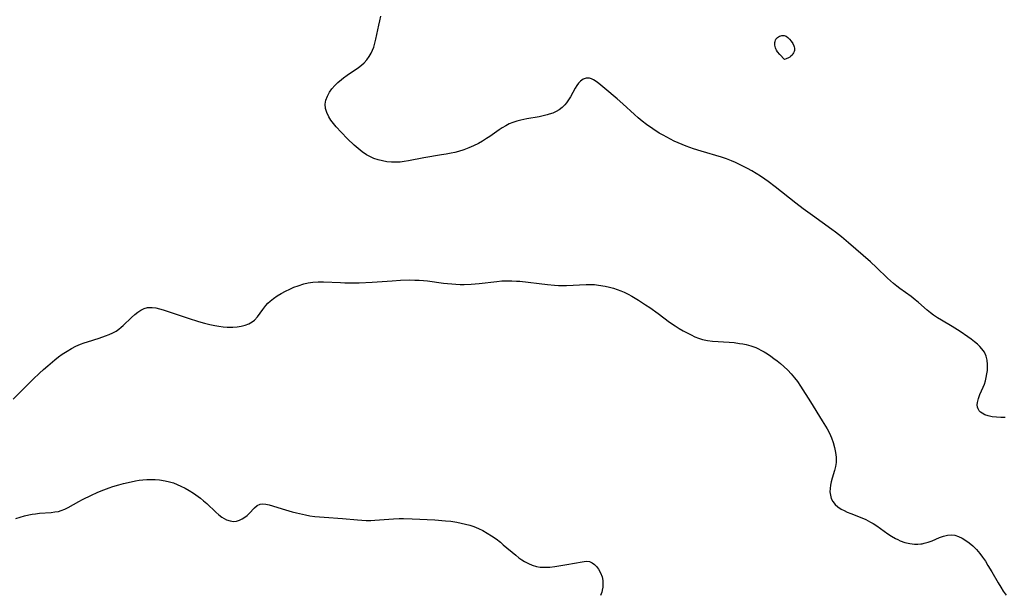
# Model space of a CAD drawing. Header units: metres. Extents: x 1073367 to 1082519, y 1569854 to 1574957.
# Tile 448 of 656: x 1077313 to 1077668, y 1572326 to 1572534. Entities that reach past the tile are written whole.
import ezdxf

# ---------------------------------------------------------------- set-up
doc = ezdxf.new("R2010")
doc.units = ezdxf.units.M
doc.layers.add('CGG_CurvaNivelLidar_v1', color=253, linetype='Continuous', lineweight=30)

msp = doc.modelspace()

# ---------------------------------------------------------------- linework, layer by layer
at = {"layer": 'CGG_CurvaNivelLidar_v1'}
for p, q in [((1077442.6013, 1572533.4206, 71), (1077443.0082, 1572535.0488, 71)), ((1077441.2492, 1572526.8579, 71), (1077442.2608, 1572531.8845, 71)), ((1077442.2608, 1572531.8845, 71), (1077442.6013, 1572533.4206, 71)), ((1077440.8793, 1572525.3618, 71), (1077441.2492, 1572526.8579, 71)), ((1077585.4599, 1572526.8114, 71), (1077585.7182, 1572527.1296, 71)), ((1077585.7182, 1572527.1296, 71), (1077586.0327, 1572527.4051, 71)), ((1077586.0327, 1572527.4051, 71), (1077586.3864, 1572527.6427, 71)), ((1077586.3864, 1572527.6427, 71), (1077586.7663, 1572527.8432, 71)), ((1077586.7663, 1572527.8432, 71), (1077587.162, 1572528.0035, 71)), ((1077587.162, 1572528.0035, 71), (1077587.5649, 1572528.1163, 71)), ((1077587.5649, 1572528.1163, 71), (1077587.9678, 1572528.1697, 71)), ((1077587.9678, 1572528.1697, 71), (1077588.3634, 1572528.1464, 71)), ((1077588.3634, 1572528.1464, 71), (1077588.7258, 1572528.0404, 71)), ((1077588.7258, 1572528.0404, 71), (1077589.0771, 1572527.8663, 71)), ((1077589.0771, 1572527.8663, 71), (1077589.7506, 1572527.3759, 71)), ((1077589.7506, 1572527.3759, 71), (1077590.3837, 1572526.763, 71)), ((1077440.0311, 1572522.8216, 71), (1077440.4371, 1572523.9078, 71)), ((1077440.4371, 1572523.9078, 71), (1077440.8793, 1572525.3618, 71)), ((1077585.0396, 1572525.1236, 71), (1077585.0677, 1572525.5803, 71)), ((1077585.055, 1572524.6596, 71), (1077585.0396, 1572525.1236, 71)), ((1077585.1162, 1572524.1961, 71), (1077585.055, 1572524.6596, 71)), ((1077585.0677, 1572525.5803, 71), (1077585.1414, 1572526.0211, 71)), ((1077585.2307, 1572523.7412, 71), (1077585.1162, 1572524.1961, 71)), ((1077585.1414, 1572526.0211, 71), (1077585.2682, 1572526.4356, 71)), ((1077585.4144, 1572523.2919, 71), (1077585.2307, 1572523.7412, 71)), ((1077585.2682, 1572526.4356, 71), (1077585.4599, 1572526.8114, 71)), ((1077585.6959, 1572522.8011, 71), (1077585.4144, 1572523.2919, 71)), ((1077590.3837, 1572526.763, 71), (1077590.9613, 1572526.07, 71)), ((1077590.9613, 1572526.07, 71), (1077591.4842, 1572525.2651, 71)), ((1077591.4842, 1572525.2651, 71), (1077591.8913, 1572524.4183, 71)), ((1077591.8913, 1572524.4183, 71), (1077592.0344, 1572523.9854, 71)), ((1077592.0344, 1572523.9854, 71), (1077592.1196, 1572523.5478, 71)), ((1077592.1196, 1572523.5478, 71), (1077592.1349, 1572523.1425, 71)), ((1077438.0066, 1572519.3768, 71), (1077438.8437, 1572520.5324, 71)), ((1077438.8437, 1572520.5324, 71), (1077439.5561, 1572521.7772, 71)), ((1077439.5561, 1572521.7772, 71), (1077440.0311, 1572522.8216, 71)), ((1077586.0538, 1572522.282, 71), (1077585.6959, 1572522.8011, 71)), ((1077586.8916, 1572521.2388, 71), (1077586.0538, 1572522.282, 71)), ((1077588.5, 1572519.4912, 71), (1077586.8916, 1572521.2388, 71)), ((1077589.9603, 1572520.0753, 71), (1077589.1082, 1572519.6887, 71)), ((1077590.4225, 1572520.3476, 71), (1077589.9603, 1572520.0753, 71)), ((1077590.8651, 1572520.675, 71), (1077590.4225, 1572520.3476, 71)), ((1077591.2571, 1572521.0553, 71), (1077590.8651, 1572520.675, 71)), ((1077591.5847, 1572521.4732, 71), (1077591.2571, 1572521.0553, 71)), ((1077591.8382, 1572521.9066, 71), (1077591.5847, 1572521.4732, 71)), ((1077592.0084, 1572522.3327, 71), (1077591.8382, 1572521.9066, 71)), ((1077592.0963, 1572522.7374, 71), (1077592.0084, 1572522.3327, 71)), ((1077592.1349, 1572523.1425, 71), (1077592.0963, 1572522.7374, 71)), ((1077430.9315, 1572513.8462, 71), (1077434.9078, 1572516.5686, 71)), ((1077434.9078, 1572516.5686, 71), (1077436.0179, 1572517.4129, 71)), ((1077436.0179, 1572517.4129, 71), (1077437.0469, 1572518.3221, 71)), ((1077437.0469, 1572518.3221, 71), (1077438.0066, 1572519.3768, 71)), ((1077589.1082, 1572519.6887, 71), (1077588.5, 1572519.4912, 71)), ((1077428.7927, 1572512.269, 71), (1077429.6158, 1572512.9047, 71)), ((1077429.6158, 1572512.9047, 71), (1077430.9315, 1572513.8462, 71)), ((1077516.9876, 1572512.7327, 71), (1077515.9517, 1572512.3801, 71)), ((1077518.2242, 1572512.7136, 71), (1077516.9876, 1572512.7327, 71)), ((1077518.9808, 1572512.4895, 71), (1077518.2242, 1572512.7136, 71)), ((1077425.4105, 1572508.9121, 71), (1077426.4341, 1572510.0917, 71)), ((1077426.4341, 1572510.0917, 71), (1077427.5673, 1572511.2134, 71)), ((1077427.5673, 1572511.2134, 71), (1077428.7927, 1572512.269, 71)), ((1077513.0766, 1572509.165, 71), (1077511.3755, 1572506.0327, 71)), ((1077513.6684, 1572510.1285, 71), (1077513.0766, 1572509.165, 71)), ((1077514.3038, 1572510.9928, 71), (1077513.6684, 1572510.1285, 71)), ((1077514.9995, 1572511.7221, 71), (1077514.3038, 1572510.9928, 71)), ((1077515.9517, 1572512.3801, 71), (1077514.9995, 1572511.7221, 71)), ((1077519.6831, 1572512.1568, 71), (1077518.9808, 1572512.4895, 71)), ((1077520.6288, 1572511.5517, 71), (1077519.6831, 1572512.1568, 71)), ((1077521.5743, 1572510.8161, 71), (1077520.6288, 1572511.5517, 71)), ((1077523.7077, 1572508.9694, 71), (1077521.5743, 1572510.8161, 71)), ((1077423.2051, 1572504.8216, 71), (1077423.7411, 1572506.2721, 71)), ((1077423.7411, 1572506.2721, 71), (1077424.522, 1572507.6797, 71)), ((1077424.522, 1572507.6797, 71), (1077425.4105, 1572508.9121, 71)), ((1077511.3755, 1572506.0327, 71), (1077510.471, 1572504.5729, 71)), ((1077528.2317, 1572505.2815, 71), (1077523.7077, 1572508.9694, 71)), ((1077422.9731, 1572503.3434, 71), (1077423.2051, 1572504.8216, 71)), ((1077423.1013, 1572501.8258, 71), (1077422.9731, 1572503.3434, 71)), ((1077508.3814, 1572502.1737, 71), (1077507.3633, 1572501.3854, 71)), ((1077509.3004, 1572503.0816, 71), (1077508.3814, 1572502.1737, 71)), ((1077509.9102, 1572503.8062, 71), (1077509.3004, 1572503.0816, 71)), ((1077510.471, 1572504.5729, 71), (1077509.9102, 1572503.8062, 71)), ((1077530.278, 1572503.4995, 71), (1077528.2317, 1572505.2815, 71)), ((1077534.4278, 1572499.7013, 71), (1077530.278, 1572503.4995, 71)), ((1077423.5473, 1572500.3135, 71), (1077423.1013, 1572501.8258, 71)), ((1077424.2539, 1572498.8275, 71), (1077423.5473, 1572500.3135, 71)), ((1077425.0434, 1572497.5747, 71), (1077424.2539, 1572498.8275, 71)), ((1077500.0954, 1572498.848, 71), (1077495.6052, 1572498.0278, 71)), ((1077501.5839, 1572499.1589, 71), (1077500.0954, 1572498.848, 71)), ((1077503.0365, 1572499.5255, 71), (1077501.5839, 1572499.1589, 71)), ((1077503.7024, 1572499.7239, 71), (1077503.0365, 1572499.5255, 71)), ((1077504.9952, 1572500.1762, 71), (1077503.7024, 1572499.7239, 71)), ((1077506.2221, 1572500.721, 71), (1077504.9952, 1572500.1762, 71)), ((1077507.3633, 1572501.3854, 71), (1077506.2221, 1572500.721, 71)), ((1077535.8412, 1572498.4527, 71), (1077534.4278, 1572499.7013, 71)), ((1077537.2821, 1572497.2417, 71), (1077535.8412, 1572498.4527, 71)), ((1077425.958, 1572496.3491, 71), (1077425.0434, 1572497.5747, 71)), ((1077426.9635, 1572495.1428, 71), (1077425.958, 1572496.3491, 71)), ((1077428.6587, 1572493.2757, 71), (1077426.9635, 1572495.1428, 71)), ((1077488.0217, 1572495.5967, 71), (1077486.788, 1572494.8626, 71)), ((1077489.3002, 1572496.2363, 71), (1077488.0217, 1572495.5967, 71)), ((1077490.656, 1572496.7742, 71), (1077489.3002, 1572496.2363, 71)), ((1077492.0559, 1572497.2149, 71), (1077490.656, 1572496.7742, 71)), ((1077493.4884, 1572497.5824, 71), (1077492.0559, 1572497.2149, 71)), ((1077495.6052, 1572498.0278, 71), (1077493.4884, 1572497.5824, 71)), ((1077538.7598, 1572496.0847, 71), (1077537.2821, 1572497.2417, 71)), ((1077541.0241, 1572494.4809, 71), (1077538.7598, 1572496.0847, 71)), ((1077430.976, 1572490.9124, 71), (1077428.6587, 1572493.2757, 71)), ((1077482.3227, 1572491.7553, 71), (1077481.1278, 1572490.9527, 71)), ((1077485.7177, 1572494.1493, 71), (1077482.3227, 1572491.7553, 71)), ((1077486.788, 1572494.8626, 71), (1077485.7177, 1572494.1493, 71)), ((1077543.4051, 1572492.9585, 71), (1077541.0241, 1572494.4809, 71)), ((1077544.8008, 1572492.1382, 71), (1077543.4051, 1572492.9585, 71)), ((1077547.4511, 1572490.6986, 71), (1077544.8008, 1572492.1382, 71)), ((1077433.3859, 1572488.6331, 71), (1077430.976, 1572490.9124, 71)), ((1077434.8275, 1572487.3676, 71), (1077433.3859, 1572488.6331, 71)), ((1077476.4585, 1572488.342, 71), (1077474.7012, 1572487.5894, 71)), ((1077478.1684, 1572489.192, 71), (1077476.4585, 1572488.342, 71)), ((1077479.6685, 1572490.0406, 71), (1077478.1684, 1572489.192, 71)), ((1077481.1278, 1572490.9527, 71), (1077479.6685, 1572490.0406, 71)), ((1077548.7041, 1572490.0794, 71), (1077547.4511, 1572490.6986, 71)), ((1077550.1552, 1572489.4243, 71), (1077548.7041, 1572490.0794, 71)), ((1077551.6282, 1572488.8154, 71), (1077550.1552, 1572489.4243, 71)), ((1077553.1181, 1572488.2429, 71), (1077551.6282, 1572488.8154, 71)), ((1077555.7777, 1572487.3012, 71), (1077553.1181, 1572488.2429, 71)), ((1077436.3068, 1572486.1859, 71), (1077434.8275, 1572487.3676, 71)), ((1077437.8436, 1572485.13, 71), (1077436.3068, 1572486.1859, 71)), ((1077439.0068, 1572484.4735, 71), (1077437.8436, 1572485.13, 71)), ((1077440.4892, 1572483.8192, 71), (1077439.0068, 1572484.4735, 71)), ((1077464.8643, 1572485.0573, 71), (1077458.5763, 1572484.0473, 71)), ((1077466.5188, 1572485.3374, 71), (1077464.8643, 1572485.0573, 71)), ((1077468.3913, 1572485.6983, 71), (1077466.5188, 1572485.3374, 71)), ((1077469.713, 1572486.0058, 71), (1077468.3913, 1572485.6983, 71)), ((1077471.0234, 1572486.3563, 71), (1077469.713, 1572486.0058, 71)), ((1077472.879, 1572486.9281, 71), (1077471.0234, 1572486.3563, 71)), ((1077474.7012, 1572487.5894, 71), (1077472.879, 1572486.9281, 71)), ((1077558.5275, 1572486.4091, 71), (1077555.7777, 1572487.3012, 71)), ((1077565.8473, 1572484.2418, 71), (1077558.5275, 1572486.4091, 71)), ((1077567.5765, 1572483.6645, 71), (1077565.8473, 1572484.2418, 71)), ((1077442.0283, 1572483.3054, 71), (1077440.4892, 1572483.8192, 71)), ((1077443.6076, 1572482.9132, 71), (1077442.0283, 1572483.3054, 71)), ((1077445.2133, 1572482.632, 71), (1077443.6076, 1572482.9132, 71)), ((1077446.834, 1572482.4594, 71), (1077445.2133, 1572482.632, 71)), ((1077448.3483, 1572482.4058, 71), (1077446.834, 1572482.4594, 71)), ((1077449.9765, 1572482.4868, 71), (1077448.3483, 1572482.4058, 71)), ((1077451.4824, 1572482.6687, 71), (1077449.9765, 1572482.4868, 71)), ((1077452.9904, 1572482.9227, 71), (1077451.4824, 1572482.6687, 71)), ((1077458.5763, 1572484.0473, 71), (1077452.9904, 1572482.9227, 71)), ((1077569.3931, 1572482.966, 71), (1077567.5765, 1572483.6645, 71)), ((1077570.8567, 1572482.3274, 71), (1077569.3931, 1572482.966, 71)), ((1077572.3005, 1572481.6423, 71), (1077570.8567, 1572482.3274, 71)), ((1077575.1448, 1572480.1749, 71), (1077572.3005, 1572481.6423, 71)), ((1077576.7338, 1572479.3026, 71), (1077575.1448, 1572480.1749, 71)), ((1077578.3002, 1572478.3898, 71), (1077576.7338, 1572479.3026, 71)), ((1077579.8729, 1572477.3981, 71), (1077578.3002, 1572478.3898, 71)), ((1077581.4132, 1572476.3525, 71), (1077579.8729, 1572477.3981, 71)), ((1077582.6897, 1572475.4334, 71), (1077581.4132, 1572476.3525, 71)), ((1077585.1993, 1572473.5259, 71), (1077582.6897, 1572475.4334, 71)), ((1077592.5951, 1572467.6562, 71), (1077585.1993, 1572473.5259, 71)), ((1077595.2498, 1572465.6276, 71), (1077592.5951, 1572467.6562, 71)), ((1077598.583, 1572463.1814, 71), (1077595.2498, 1572465.6276, 71)), ((1077605.5608, 1572458.1984, 71), (1077598.583, 1572463.1814, 71)), ((1077606.9309, 1572457.1931, 71), (1077605.5608, 1572458.1984, 71)), ((1077609.1036, 1572455.5198, 71), (1077606.9309, 1572457.1931, 71)), ((1077611.6456, 1572453.4009, 71), (1077609.1036, 1572455.5198, 71)), ((1077619.5051, 1572446.5113, 71), (1077611.6456, 1572453.4009, 71)), ((1077621.6989, 1572444.4719, 71), (1077619.5051, 1572446.5113, 71)), ((1077625.6303, 1572440.6555, 71), (1077621.6989, 1572444.4719, 71)), ((1077413.2632, 1572437.9275, 70.5), (1077415.2122, 1572438.5387, 70.5)), ((1077415.2122, 1572438.5387, 70.5), (1077416.8583, 1572438.9342, 70.5)), ((1077416.8583, 1572438.9342, 70.5), (1077418.5258, 1572439.2034, 70.5)), ((1077418.5258, 1572439.2034, 70.5), (1077420.4036, 1572439.3358, 70.5)), ((1077420.4036, 1572439.3358, 70.5), (1077422.3007, 1572439.3341, 70.5)), ((1077422.3007, 1572439.3341, 70.5), (1077428.4714, 1572439.0372, 70.5)), ((1077428.4714, 1572439.0372, 70.5), (1077430.0785, 1572438.9911, 70.5)), ((1077430.0785, 1572438.9911, 70.5), (1077433.304, 1572438.9733, 70.5)), ((1077433.304, 1572438.9733, 70.5), (1077435.2291, 1572439.0037, 70.5)), ((1077435.2291, 1572439.0037, 70.5), (1077439.8972, 1572439.1943, 70.5)), ((1077439.8972, 1572439.1943, 70.5), (1077447.1414, 1572439.7054, 70.5)), ((1077447.1414, 1572439.7054, 70.5), (1077450.1202, 1572439.8846, 70.5)), ((1077450.1202, 1572439.8846, 70.5), (1077453.4946, 1572439.9833, 70.5)), ((1077453.4946, 1572439.9833, 70.5), (1077455.2321, 1572439.9749, 70.5)), ((1077455.2321, 1572439.9749, 70.5), (1077456.8318, 1572439.9265, 70.5)), ((1077456.8318, 1572439.9265, 70.5), (1077458.4261, 1572439.8267, 70.5)), ((1077458.4261, 1572439.8267, 70.5), (1077459.8019, 1572439.6907, 70.5)), ((1077459.8019, 1572439.6907, 70.5), (1077465.5483, 1572438.8868, 70.5)), ((1077465.5483, 1572438.8868, 70.5), (1077467.0601, 1572438.6933, 70.5)), ((1077467.0601, 1572438.6933, 70.5), (1077468.5755, 1572438.5411, 70.5)), ((1077468.5755, 1572438.5411, 70.5), (1077470.066, 1572438.4459, 70.5)), ((1077470.066, 1572438.4459, 70.5), (1077471.5599, 1572438.3997, 70.5)), ((1077471.5599, 1572438.3997, 70.5), (1077473.0559, 1572438.395, 70.5)), ((1077473.0559, 1572438.395, 70.5), (1077475.5335, 1572438.4729, 70.5)), ((1077475.5335, 1572438.4729, 70.5), (1077478.454, 1572438.6994, 70.5)), ((1077478.454, 1572438.6994, 70.5), (1077484.8013, 1572439.463, 70.5)), ((1077484.8013, 1572439.463, 70.5), (1077486.6639, 1572439.6372, 70.5)), ((1077486.6639, 1572439.6372, 70.5), (1077488.5274, 1572439.7261, 70.5)), ((1077488.5274, 1572439.7261, 70.5), (1077490.2083, 1572439.7094, 70.5)), ((1077490.2083, 1572439.7094, 70.5), (1077491.89, 1572439.613, 70.5)), ((1077491.89, 1572439.613, 70.5), (1077493.1562, 1572439.5001, 70.5)), ((1077493.1562, 1572439.5001, 70.5), (1077503.0919, 1572438.3387, 70.5)), ((1077503.0919, 1572438.3387, 70.5), (1077505.6546, 1572438.1003, 70.5)), ((1077505.6546, 1572438.1003, 70.5), (1077507.0842, 1572438.0148, 70.5)), ((1077509.9678, 1572437.9953, 70.5), (1077517.0644, 1572438.3915, 70.5)), ((1077517.0644, 1572438.3915, 70.5), (1077518.5461, 1572438.3995, 70.5)), ((1077518.5461, 1572438.3995, 70.5), (1077520.0433, 1572438.3139, 70.5)), ((1077520.0433, 1572438.3139, 70.5), (1077521.5366, 1572438.1465, 70.5)), ((1077521.5366, 1572438.1465, 70.5), (1077523.9322, 1572437.7512, 70.5)), ((1077627.8461, 1572438.6628, 71), (1077625.6303, 1572440.6555, 71)), ((1077628.9933, 1572437.7226, 71), (1077627.8461, 1572438.6628, 71)), ((1077405.635, 1572434.2252, 70.5), (1077407.0322, 1572435.0671, 70.5)), ((1077407.0322, 1572435.0671, 70.5), (1077408.6665, 1572435.9524, 70.5)), ((1077408.6665, 1572435.9524, 70.5), (1077410.1647, 1572436.6762, 70.5)), ((1077410.1647, 1572436.6762, 70.5), (1077411.6991, 1572437.3367, 70.5)), ((1077411.6991, 1572437.3367, 70.5), (1077413.2632, 1572437.9275, 70.5)), ((1077507.0842, 1572438.0148, 70.5), (1077508.5118, 1572437.9772, 70.5)), ((1077508.5118, 1572437.9772, 70.5), (1077509.9678, 1572437.9953, 70.5)), ((1077523.9322, 1572437.7512, 70.5), (1077525.3884, 1572437.4338, 70.5)), ((1077525.3884, 1572437.4338, 70.5), (1077526.8306, 1572437.0474, 70.5)), ((1077526.8306, 1572437.0474, 70.5), (1077528.2523, 1572436.5828, 70.5)), ((1077528.2523, 1572436.5828, 70.5), (1077529.51, 1572436.0912, 70.5)), ((1077529.51, 1572436.0912, 70.5), (1077530.7485, 1572435.5389, 70.5)), ((1077530.7485, 1572435.5389, 70.5), (1077532.1235, 1572434.8573, 70.5)), ((1077532.1235, 1572434.8573, 70.5), (1077533.4792, 1572434.1232, 70.5)), ((1077630.0543, 1572436.9139, 71), (1077628.9933, 1572437.7226, 71)), ((1077634.1414, 1572433.979, 71), (1077630.0543, 1572436.9139, 71)), ((1077401.5863, 1572430.7682, 70.5), (1077402.3042, 1572431.5684, 70.5)), ((1077402.3042, 1572431.5684, 70.5), (1077403.0833, 1572432.3223, 70.5)), ((1077403.0833, 1572432.3223, 70.5), (1077404.3101, 1572433.318, 70.5)), ((1077404.3101, 1572433.318, 70.5), (1077405.635, 1572434.2252, 70.5)), ((1077533.4792, 1572434.1232, 70.5), (1077535.8795, 1572432.6908, 70.5)), ((1077535.8795, 1572432.6908, 70.5), (1077538.4196, 1572431.0589, 70.5)), ((1077538.4196, 1572431.0589, 70.5), (1077539.9403, 1572430.0334, 70.5)), ((1077635.6069, 1572432.8676, 71), (1077634.1414, 1572433.979, 71)), ((1077636.8532, 1572431.8424, 71), (1077635.6069, 1572432.8676, 71)), ((1077639.9911, 1572429.0809, 71), (1077636.8532, 1572431.8424, 71)), ((1077353.1608, 1572426.4539, 70.5), (1077354.3236, 1572427.5188, 70.5)), ((1077354.3236, 1572427.5188, 70.5), (1077355.4199, 1572428.3859, 70.5)), ((1077355.4199, 1572428.3859, 70.5), (1077356.5567, 1572429.1192, 70.5)), ((1077356.5567, 1572429.1192, 70.5), (1077357.736, 1572429.6798, 70.5)), ((1077357.736, 1572429.6798, 70.5), (1077358.962, 1572430.0194, 70.5)), ((1077358.962, 1572430.0194, 70.5), (1077359.7835, 1572430.1003, 70.5)), ((1077359.7835, 1572430.1003, 70.5), (1077360.6246, 1572430.0822, 70.5)), ((1077360.6246, 1572430.0822, 70.5), (1077361.884, 1572429.9118, 70.5)), ((1077361.884, 1572429.9118, 70.5), (1077363.1768, 1572429.6119, 70.5)), ((1077363.1768, 1572429.6119, 70.5), (1077364.501, 1572429.2231, 70.5)), ((1077364.501, 1572429.2231, 70.5), (1077373.5827, 1572426.1664, 70.5)), ((1077398.5525, 1572426.6683, 70.5), (1077399.5501, 1572427.9998, 70.5)), ((1077399.5501, 1572427.9998, 70.5), (1077400.5321, 1572429.3937, 70.5)), ((1077400.5321, 1572429.3937, 70.5), (1077401.5863, 1572430.7682, 70.5)), ((1077539.9403, 1572430.0334, 70.5), (1077542.9362, 1572427.904, 70.5)), ((1077542.9362, 1572427.904, 70.5), (1077547.1229, 1572424.8241, 70.5)), ((1077641.1054, 1572428.1771, 71), (1077639.9911, 1572429.0809, 71)), ((1077642.2599, 1572427.3183, 71), (1077641.1054, 1572428.1771, 71)), ((1077350.1746, 1572423.5445, 70.5), (1077353.1608, 1572426.4539, 70.5)), ((1077373.5827, 1572426.1664, 70.5), (1077377.3288, 1572425.004, 70.5)), ((1077377.3288, 1572425.004, 70.5), (1077379.4301, 1572424.4369, 70.5)), ((1077379.4301, 1572424.4369, 70.5), (1077381.3167, 1572423.9863, 70.5)), ((1077381.3167, 1572423.9863, 70.5), (1077383.2019, 1572423.5947, 70.5)), ((1077394.1467, 1572423.6687, 70.5), (1077395.478, 1572424.1895, 70.5)), ((1077395.478, 1572424.1895, 70.5), (1077396.6873, 1572424.8805, 70.5)), ((1077396.6873, 1572424.8805, 70.5), (1077397.4501, 1572425.4868, 70.5)), ((1077397.4501, 1572425.4868, 70.5), (1077398.5525, 1572426.6683, 70.5)), ((1077547.1229, 1572424.8241, 70.5), (1077549.1306, 1572423.4415, 70.5)), ((1077643.6575, 1572426.388, 71), (1077642.2599, 1572427.3183, 71)), ((1077645.101, 1572425.5098, 71), (1077643.6575, 1572426.388, 71)), ((1077649.0216, 1572423.2275, 71), (1077645.101, 1572425.5098, 71)), ((1077345.1143, 1572420.3322, 70.5), (1077346.3655, 1572420.9055, 70.5)), ((1077346.3655, 1572420.9055, 70.5), (1077347.5593, 1572421.5618, 70.5)), ((1077347.5593, 1572421.5618, 70.5), (1077348.5399, 1572422.212, 70.5)), ((1077348.5399, 1572422.212, 70.5), (1077349.4679, 1572422.9298, 70.5)), ((1077349.4679, 1572422.9298, 70.5), (1077350.1746, 1572423.5445, 70.5)), ((1077383.2019, 1572423.5947, 70.5), (1077384.6673, 1572423.3393, 70.5)), ((1077384.6673, 1572423.3393, 70.5), (1077386.124, 1572423.1367, 70.5)), ((1077386.124, 1572423.1367, 70.5), (1077387.5672, 1572422.9985, 70.5)), ((1077387.5672, 1572422.9985, 70.5), (1077388.4574, 1572422.9517, 70.5)), ((1077388.4574, 1572422.9517, 70.5), (1077389.6771, 1572422.9473, 70.5)), ((1077389.6771, 1572422.9473, 70.5), (1077391.2256, 1572423.0565, 70.5)), ((1077391.2256, 1572423.0565, 70.5), (1077392.7216, 1572423.2955, 70.5)), ((1077392.7216, 1572423.2955, 70.5), (1077394.1467, 1572423.6687, 70.5)), ((1077549.1306, 1572423.4415, 70.5), (1077550.5404, 1572422.5475, 70.5)), ((1077550.5404, 1572422.5475, 70.5), (1077551.9677, 1572421.7018, 70.5)), ((1077551.9677, 1572421.7018, 70.5), (1077553.4075, 1572420.9044, 70.5)), ((1077553.4075, 1572420.9044, 70.5), (1077554.8553, 1572420.1586, 70.5)), ((1077651.9036, 1572421.4224, 71), (1077649.0216, 1572423.2275, 71)), ((1077654.6791, 1572419.5279, 71), (1077651.9036, 1572421.4224, 71)), ((1077333.1218, 1572416.0743, 70.5), (1077334.7619, 1572416.8051, 70.5)), ((1077334.7619, 1572416.8051, 70.5), (1077336.0172, 1572417.2871, 70.5)), ((1077336.0172, 1572417.2871, 70.5), (1077337.2891, 1572417.7251, 70.5)), ((1077337.2891, 1572417.7251, 70.5), (1077341.4432, 1572419.018, 70.5)), ((1077341.4432, 1572419.018, 70.5), (1077343.8191, 1572419.8216, 70.5)), ((1077343.8191, 1572419.8216, 70.5), (1077345.1143, 1572420.3322, 70.5)), ((1077554.8553, 1572420.1586, 70.5), (1077556.2089, 1572419.5206, 70.5)), ((1077556.2089, 1572419.5206, 70.5), (1077557.578, 1572418.9629, 70.5)), ((1077557.578, 1572418.9629, 70.5), (1077558.9753, 1572418.5189, 70.5)), ((1077558.9753, 1572418.5189, 70.5), (1077560.7746, 1572418.1553, 70.5)), ((1077560.7746, 1572418.1553, 70.5), (1077562.6215, 1572417.9503, 70.5)), ((1077562.6215, 1572417.9503, 70.5), (1077568.5349, 1572417.6257, 70.5)), ((1077568.5349, 1572417.6257, 70.5), (1077570.4316, 1572417.4247, 70.5)), ((1077570.4316, 1572417.4247, 70.5), (1077572.3197, 1572417.1441, 70.5)), ((1077572.3197, 1572417.1441, 70.5), (1077573.4936, 1572416.932, 70.5)), ((1077573.4936, 1572416.932, 70.5), (1077574.6577, 1572416.6835, 70.5)), ((1077655.8735, 1572418.6473, 71), (1077654.6791, 1572419.5279, 71)), ((1077657.0158, 1572417.7439, 71), (1077655.8735, 1572418.6473, 71)), ((1077658.0878, 1572416.8105, 71), (1077657.0158, 1572417.7439, 71)), ((1077658.9047, 1572416.0124, 71), (1077658.0878, 1572416.8105, 71)), ((1077328.1868, 1572413.1983, 70.5), (1077329.962, 1572414.3535, 70.5)), ((1077329.962, 1572414.3535, 70.5), (1077331.522, 1572415.2531, 70.5)), ((1077331.522, 1572415.2531, 70.5), (1077333.1218, 1572416.0743, 70.5)), ((1077574.6577, 1572416.6835, 70.5), (1077576.428, 1572416.2052, 70.5)), ((1077576.428, 1572416.2052, 70.5), (1077578.1498, 1572415.5908, 70.5)), ((1077578.1498, 1572415.5908, 70.5), (1077579.1072, 1572415.1692, 70.5)), ((1077579.1072, 1572415.1692, 70.5), (1077580.0458, 1572414.7014, 70.5)), ((1077580.0458, 1572414.7014, 70.5), (1077581.2273, 1572414.0438, 70.5)), ((1077581.2273, 1572414.0438, 70.5), (1077582.385, 1572413.3322, 70.5)), ((1077582.385, 1572413.3322, 70.5), (1077583.5565, 1572412.5504, 70.5)), ((1077659.6487, 1572415.1894, 71), (1077658.9047, 1572416.0124, 71)), ((1077660.5849, 1572413.9228, 71), (1077659.6487, 1572415.1894, 71)), ((1077661.2592, 1572412.5722, 71), (1077660.5849, 1572413.9228, 71)), ((1077322.9145, 1572409.0586, 70.5), (1077325.5078, 1572411.2068, 70.5)), ((1077325.5078, 1572411.2068, 70.5), (1077326.8358, 1572412.2253, 70.5)), ((1077326.8358, 1572412.2253, 70.5), (1077328.1868, 1572413.1983, 70.5)), ((1077583.5565, 1572412.5504, 70.5), (1077584.7064, 1572411.7281, 70.5)), ((1077584.7064, 1572411.7281, 70.5), (1077585.8354, 1572410.8714, 70.5)), ((1077585.8354, 1572410.8714, 70.5), (1077587.0859, 1572409.8639, 70.5)), ((1077587.0859, 1572409.8639, 70.5), (1077588.2998, 1572408.8112, 70.5)), ((1077661.6227, 1572411.0773, 71), (1077661.2592, 1572412.5722, 71)), ((1077661.7449, 1572409.4862, 71), (1077661.6227, 1572411.0773, 71)), ((1077317.7281, 1572404.2283, 70.5), (1077320.0084, 1572406.423, 70.5)), ((1077320.0084, 1572406.423, 70.5), (1077321.4503, 1572407.7572, 70.5)), ((1077321.4503, 1572407.7572, 70.5), (1077322.9145, 1572409.0586, 70.5)), ((1077588.2998, 1572408.8112, 70.5), (1077589.6807, 1572407.4925, 70.5)), ((1077589.6807, 1572407.4925, 70.5), (1077590.9848, 1572406.097, 70.5)), ((1077661.5216, 1572406.1218, 71), (1077661.6788, 1572407.3517, 71)), ((1077661.6788, 1572407.3517, 71), (1077661.743, 1572408.4294, 71)), ((1077661.743, 1572408.4294, 71), (1077661.7449, 1572409.4862, 71)), ((1077310.4497, 1572397.0158, 70.5), (1077317.7281, 1572404.2283, 70.5)), ((1077590.9848, 1572406.097, 70.5), (1077592.1088, 1572404.7425, 70.5)), ((1077592.1088, 1572404.7425, 70.5), (1077593.1636, 1572403.329, 70.5)), ((1077593.1636, 1572403.329, 70.5), (1077594.2434, 1572401.7375, 70.5)), ((1077660.5767, 1572402.4795, 71), (1077660.9609, 1572403.6637, 71)), ((1077660.9609, 1572403.6637, 71), (1077661.28, 1572404.8882, 71)), ((1077661.28, 1572404.8882, 71), (1077661.5216, 1572406.1218, 71)), ((1077594.2434, 1572401.7375, 70.5), (1077597.873, 1572396.0708, 70.5)), ((1077658.9951, 1572398.7425, 71), (1077660.1345, 1572401.3272, 71)), ((1077660.1345, 1572401.3272, 71), (1077660.5767, 1572402.4795, 71)), ((1077597.873, 1572396.0708, 70.5), (1077602.1567, 1572389.1964, 70.5)), ((1077658.0284, 1572394.99, 71), (1077658.085, 1572395.8572, 71)), ((1077658.085, 1572395.8572, 71), (1077658.4309, 1572397.2718, 71)), ((1077658.4309, 1572397.2718, 71), (1077658.9951, 1572398.7425, 71)), ((1077658.127, 1572394.1726, 71), (1077658.0284, 1572394.99, 71)), ((1077658.3694, 1572393.4794, 71), (1077658.127, 1572394.1726, 71)), ((1077658.7551, 1572392.8592, 71), (1077658.3694, 1572393.4794, 71)), ((1077659.2402, 1572392.3555, 71), (1077658.7551, 1572392.8592, 71)), ((1077659.8297, 1572391.9234, 71), (1077659.2402, 1572392.3555, 71)), ((1077602.1567, 1572389.1964, 70.5), (1077603.8656, 1572386.2871, 70.5)), ((1077660.8045, 1572391.4263, 71), (1077659.8297, 1572391.9234, 71)), ((1077661.9158, 1572391.0408, 71), (1077660.8045, 1572391.4263, 71)), ((1077663.4034, 1572390.7008, 71), (1077661.9158, 1572391.0408, 71)), ((1077665.0005, 1572390.4829, 71), (1077663.4034, 1572390.7008, 71)), ((1077666.5422, 1572390.3812, 71), (1077665.0005, 1572390.4829, 71)), ((1077668.1253, 1572390.377, 71), (1077666.5422, 1572390.3812, 71)), ((1077603.8656, 1572386.2871, 70.5), (1077604.7092, 1572384.7058, 70.5)), ((1077604.7092, 1572384.7058, 70.5), (1077605.4522, 1572383.0977, 70.5)), ((1077605.4522, 1572383.0977, 70.5), (1077606.0948, 1572381.3572, 70.5)), ((1077606.0948, 1572381.3572, 70.5), (1077606.6018, 1572379.5964, 70.5)), ((1077606.6018, 1572379.5964, 70.5), (1077606.9667, 1572377.8242, 70.5)), ((1077606.9667, 1572377.8242, 70.5), (1077607.1628, 1572376.0526, 70.5)), ((1077607.1854, 1572375.113, 70.5), (1077607.1429, 1572374.1797, 70.5)), ((1077607.1628, 1572376.0526, 70.5), (1077607.1854, 1572375.113, 70.5)), ((1077606.5982, 1572371.3444, 70.5), (1077605.7461, 1572368.5477, 70.5)), ((1077606.9413, 1572372.7647, 70.5), (1077606.5982, 1572371.3444, 70.5)), ((1077607.1429, 1572374.1797, 70.5), (1077606.9413, 1572372.7647, 70.5)), ((1077351.9594, 1572366.9852, 70), (1077354.5401, 1572367.532, 70)), ((1077354.5401, 1572367.532, 70), (1077355.8953, 1572367.7676, 70)), ((1077355.8953, 1572367.7676, 70), (1077357.2512, 1572367.9534, 70)), ((1077357.2512, 1572367.9534, 70), (1077358.6083, 1572368.0724, 70)), ((1077358.6083, 1572368.0724, 70), (1077360.1367, 1572368.1096, 70)), ((1077360.1367, 1572368.1096, 70), (1077361.6637, 1572368.0527, 70)), ((1077361.6637, 1572368.0527, 70), (1077363.1852, 1572367.912, 70)), ((1077363.1852, 1572367.912, 70), (1077365.3144, 1572367.5755, 70)), ((1077365.3144, 1572367.5755, 70), (1077366.7928, 1572367.2344, 70)), ((1077366.7928, 1572367.2344, 70), (1077368.2452, 1572366.7967, 70)), ((1077605.3593, 1572367.159, 70.5), (1077605.1074, 1572365.9642, 70.5)), ((1077605.7461, 1572368.5477, 70.5), (1077605.3593, 1572367.159, 70.5)), ((1077340.81, 1572363.3686, 70), (1077342.2017, 1572363.9401, 70)), ((1077342.2017, 1572363.9401, 70), (1077345.0294, 1572364.9961, 70)), ((1077345.0294, 1572364.9961, 70), (1077346.4633, 1572365.4741, 70)), ((1077346.4633, 1572365.4741, 70), (1077348.5351, 1572366.0943, 70)), ((1077348.5351, 1572366.0943, 70), (1077350.2437, 1572366.5597, 70)), ((1077350.2437, 1572366.5597, 70), (1077351.9594, 1572366.9852, 70)), ((1077368.2452, 1572366.7967, 70), (1077369.602, 1572366.2818, 70)), ((1077369.602, 1572366.2818, 70), (1077370.933, 1572365.6879, 70)), ((1077370.933, 1572365.6879, 70), (1077372.4666, 1572364.9124, 70)), ((1077372.4666, 1572364.9124, 70), (1077373.9682, 1572364.0656, 70)), ((1077373.9682, 1572364.0656, 70), (1077375.4328, 1572363.1544, 70)), ((1077604.9555, 1572364.7806, 70.5), (1077604.9262, 1572363.6203, 70.5)), ((1077604.9262, 1572363.6203, 70.5), (1077605.0658, 1572362.3657, 70.5)), ((1077605.1074, 1572365.9642, 70.5), (1077604.9555, 1572364.7806, 70.5)), ((1077330.3381, 1572357.9752, 70), (1077334.1458, 1572360.1102, 70)), ((1077334.1458, 1572360.1102, 70), (1077335.4914, 1572360.831, 70)), ((1077335.4914, 1572360.831, 70), (1077338.7448, 1572362.4531, 70)), ((1077338.7448, 1572362.4531, 70), (1077340.81, 1572363.3686, 70)), ((1077375.4328, 1572363.1544, 70), (1077376.2894, 1572362.5791, 70)), ((1077376.2894, 1572362.5791, 70), (1077377.9731, 1572361.3424, 70)), ((1077377.9731, 1572361.3424, 70), (1077379.1318, 1572360.3831, 70)), ((1077379.1318, 1572360.3831, 70), (1077380.2482, 1572359.3833, 70)), ((1077605.0658, 1572362.3657, 70.5), (1077605.3985, 1572361.1826, 70.5)), ((1077605.3985, 1572361.1826, 70.5), (1077605.9394, 1572360.1003, 70.5)), ((1077605.9394, 1572360.1003, 70.5), (1077606.7666, 1572359.073, 70.5)), ((1077325.468, 1572356.3437, 70), (1077326.7766, 1572356.5761, 70)), ((1077326.7766, 1572356.5761, 70), (1077327.8142, 1572356.8623, 70)), ((1077327.8142, 1572356.8623, 70), (1077329.0907, 1572357.361, 70)), ((1077329.0907, 1572357.361, 70), (1077330.3381, 1572357.9752, 70)), ((1077380.2482, 1572359.3833, 70), (1077383.4956, 1572356.3325, 70)), ((1077395.5349, 1572355.8356, 70), (1077397.4882, 1572357.8528, 70)), ((1077397.4882, 1572357.8528, 70), (1077398.4578, 1572358.6633, 70)), ((1077398.4578, 1572358.6633, 70), (1077399.5011, 1572359.1778, 70)), ((1077399.5011, 1572359.1778, 70), (1077400.5098, 1572359.3061, 70)), ((1077400.5098, 1572359.3061, 70), (1077401.6105, 1572359.1895, 70)), ((1077401.6105, 1572359.1895, 70), (1077402.7952, 1572358.9047, 70)), ((1077402.7952, 1572358.9047, 70), (1077408.6327, 1572357.0857, 70)), ((1077408.6327, 1572357.0857, 70), (1077411.0758, 1572356.4061, 70)), ((1077606.7666, 1572359.073, 70.5), (1077607.8036, 1572358.1734, 70.5)), ((1077607.8036, 1572358.1734, 70.5), (1077609.0014, 1572357.3791, 70.5)), ((1077609.0014, 1572357.3791, 70.5), (1077610.0204, 1572356.8226, 70.5)), ((1077610.0204, 1572356.8226, 70.5), (1077611.0973, 1572356.311, 70.5)), ((1077311.436, 1572354.013, 70), (1077312.9931, 1572354.5308, 70)), ((1077312.9931, 1572354.5308, 70), (1077314.5767, 1572354.9687, 70)), ((1077314.5767, 1572354.9687, 70), (1077316.1777, 1572355.333, 70)), ((1077316.1777, 1572355.333, 70), (1077317.3407, 1572355.5518, 70)), ((1077317.3407, 1572355.5518, 70), (1077318.5059, 1572355.732, 70)), ((1077318.5059, 1572355.732, 70), (1077319.947, 1572355.9013, 70)), ((1077319.947, 1572355.9013, 70), (1077324.1286, 1572356.2024, 70)), ((1077324.1286, 1572356.2024, 70), (1077325.468, 1572356.3437, 70)), ((1077383.4956, 1572356.3325, 70), (1077384.5925, 1572355.3755, 70)), ((1077384.5925, 1572355.3755, 70), (1077385.7005, 1572354.5218, 70)), ((1077385.7005, 1572354.5218, 70), (1077386.5089, 1572353.9972, 70)), ((1077386.5089, 1572353.9972, 70), (1077387.3336, 1572353.5662, 70)), ((1077387.3336, 1572353.5662, 70), (1077388.7477, 1572353.0973, 70)), ((1077388.7477, 1572353.0973, 70), (1077389.8917, 1572352.964, 70)), ((1077389.8917, 1572352.964, 70), (1077391.0173, 1572353.0599, 70)), ((1077391.0173, 1572353.0599, 70), (1077392.0501, 1572353.3704, 70)), ((1077392.0501, 1572353.3704, 70), (1077393.0384, 1572353.8583, 70)), ((1077393.0384, 1572353.8583, 70), (1077393.9774, 1572354.4817, 70)), ((1077393.9774, 1572354.4817, 70), (1077394.7799, 1572355.1319, 70)), ((1077394.7799, 1572355.1319, 70), (1077395.5349, 1572355.8356, 70)), ((1077411.0758, 1572356.4061, 70), (1077412.6494, 1572356.0076, 70)), ((1077412.6494, 1572356.0076, 70), (1077415.855, 1572355.3011, 70)), ((1077415.855, 1572355.3011, 70), (1077417.4799, 1572355.0086, 70)), ((1077417.4799, 1572355.0086, 70), (1077419.2047, 1572354.7585, 70)), ((1077419.2047, 1572354.7585, 70), (1077420.8708, 1572354.5719, 70)), ((1077420.8708, 1572354.5719, 70), (1077422.5432, 1572354.4222, 70)), ((1077422.5432, 1572354.4222, 70), (1077429.2404, 1572353.9369, 70)), ((1077429.2404, 1572353.9369, 70), (1077434.6446, 1572353.4758, 70)), ((1077434.6446, 1572353.4758, 70), (1077437.7099, 1572353.3281, 70)), ((1077437.7099, 1572353.3281, 70), (1077439.4144, 1572353.3273, 70)), ((1077439.4144, 1572353.3273, 70), (1077440.9057, 1572353.3853, 70)), ((1077440.9057, 1572353.3853, 70), (1077447.6357, 1572353.9067, 70)), ((1077447.6357, 1572353.9067, 70), (1077449.5846, 1572353.9844, 70)), ((1077449.5846, 1572353.9844, 70), (1077451.1712, 1572353.9916, 70)), ((1077451.1712, 1572353.9916, 70), (1077454.3508, 1572353.8995, 70)), ((1077454.3508, 1572353.8995, 70), (1077462.5025, 1572353.4631, 70)), ((1077462.5025, 1572353.4631, 70), (1077466.305, 1572353.1843, 70)), ((1077466.305, 1572353.1843, 70), (1077468.1936, 1572352.9824, 70)), ((1077468.1936, 1572352.9824, 70), (1077470.4511, 1572352.6489, 70)), ((1077611.0973, 1572356.311, 70.5), (1077612.3947, 1572355.7637, 70.5)), ((1077612.3947, 1572355.7637, 70.5), (1077616.4396, 1572354.1838, 70.5)), ((1077616.4396, 1572354.1838, 70.5), (1077617.7979, 1572353.5963, 70.5)), ((1077617.7979, 1572353.5963, 70.5), (1077619.5776, 1572352.7029, 70.5)), ((1077470.4511, 1572352.6489, 70), (1077472.0046, 1572352.3532, 70)), ((1077472.0046, 1572352.3532, 70), (1077473.5415, 1572352.0012, 70)), ((1077473.5415, 1572352.0012, 70), (1077475.0572, 1572351.5855, 70)), ((1077475.0572, 1572351.5855, 70), (1077476.5459, 1572351.0949, 70)), ((1077476.5459, 1572351.0949, 70), (1077478.1944, 1572350.4311, 70)), ((1077478.1944, 1572350.4311, 70), (1077479.8236, 1572349.6344, 70)), ((1077479.8236, 1572349.6344, 70), (1077481.4054, 1572348.7349, 70)), ((1077619.5776, 1572352.7029, 70.5), (1077620.4409, 1572352.2005, 70.5)), ((1077620.4409, 1572352.2005, 70.5), (1077621.8132, 1572351.3074, 70.5)), ((1077621.8132, 1572351.3074, 70.5), (1077624.4863, 1572349.4106, 70.5)), ((1077624.4863, 1572349.4106, 70.5), (1077625.8096, 1572348.5043, 70.5)), ((1077481.4054, 1572348.7349, 70), (1077482.944, 1572347.7507, 70)), ((1077482.944, 1572347.7507, 70), (1077484.5475, 1572346.6167, 70)), ((1077484.5475, 1572346.6167, 70), (1077486.1087, 1572345.4203, 70)), ((1077625.8096, 1572348.5043, 70.5), (1077627.1487, 1572347.6438, 70.5)), ((1077627.1487, 1572347.6438, 70.5), (1077628.5006, 1572346.8446, 70.5)), ((1077628.5006, 1572346.8446, 70.5), (1077629.3858, 1572346.3693, 70.5)), ((1077629.3858, 1572346.3693, 70.5), (1077630.2851, 1572345.9442, 70.5)), ((1077630.2851, 1572345.9442, 70.5), (1077631.9617, 1572345.3388, 70.5)), ((1077640.3342, 1572345.4557, 70.5), (1077641.7351, 1572345.9705, 70.5)), ((1077641.7351, 1572345.9705, 70.5), (1077644.4554, 1572347.0969, 70.5)), ((1077644.4554, 1572347.0969, 70.5), (1077645.857, 1572347.6318, 70.5)), ((1077645.857, 1572347.6318, 70.5), (1077647.2337, 1572348.0192, 70.5)), ((1077647.2337, 1572348.0192, 70.5), (1077648.5939, 1572348.1633, 70.5)), ((1077648.5939, 1572348.1633, 70.5), (1077649.9453, 1572347.9883, 70.5)), ((1077649.9453, 1572347.9883, 70.5), (1077651.2879, 1572347.5403, 70.5)), ((1077651.2879, 1572347.5403, 70.5), (1077652.6212, 1572346.8843, 70.5)), ((1077652.6212, 1572346.8843, 70.5), (1077653.9041, 1572346.094, 70.5)), ((1077653.9041, 1572346.094, 70.5), (1077655.1636, 1572345.1781, 70.5)), ((1077486.1087, 1572345.4203, 70), (1077487.1751, 1572344.5569, 70)), ((1077487.1751, 1572344.5569, 70), (1077491.6777, 1572340.7197, 70)), ((1077631.9617, 1572345.3388, 70.5), (1077633.6866, 1572344.9384, 70.5)), ((1077633.6866, 1572344.9384, 70.5), (1077635.433, 1572344.7426, 70.5)), ((1077635.433, 1572344.7426, 70.5), (1077636.5902, 1572344.7326, 70.5)), ((1077636.5902, 1572344.7326, 70.5), (1077637.7381, 1572344.827, 70.5)), ((1077637.7381, 1572344.827, 70.5), (1077638.1615, 1572344.891, 70.5)), ((1077638.1615, 1572344.891, 70.5), (1077638.9064, 1572345.0435, 70.5)), ((1077638.9064, 1572345.0435, 70.5), (1077640.3342, 1572345.4557, 70.5)), ((1077655.1636, 1572345.1781, 70.5), (1077656.3846, 1572344.1499, 70.5)), ((1077656.3846, 1572344.1499, 70.5), (1077657.6996, 1572342.8544, 70.5)), ((1077657.6996, 1572342.8544, 70.5), (1077658.9277, 1572341.4151, 70.5)), ((1077491.6777, 1572340.7197, 70), (1077492.7612, 1572339.871, 70)), ((1077492.7612, 1572339.871, 70), (1077493.8712, 1572339.0826, 70)), ((1077493.8712, 1572339.0826, 70), (1077494.8067, 1572338.495, 70)), ((1077658.9277, 1572341.4151, 70.5), (1077659.9577, 1572340.0341, 70.5)), ((1077659.9577, 1572340.0341, 70.5), (1077660.9364, 1572338.5906, 70.5)), ((1077494.8067, 1572338.495, 70), (1077496.1888, 1572337.7552, 70)), ((1077496.1888, 1572337.7552, 70), (1077497.6162, 1572337.156, 70)), ((1077497.6162, 1572337.156, 70), (1077499.0899, 1572336.7269, 70)), ((1077499.0899, 1572336.7269, 70), (1077500.4954, 1572336.5038, 70)), ((1077500.4954, 1572336.5038, 70), (1077502.228, 1572336.429, 70)), ((1077502.228, 1572336.429, 70), (1077503.9891, 1572336.5092, 70)), ((1077503.9891, 1572336.5092, 70), (1077505.7652, 1572336.6906, 70)), ((1077505.7652, 1572336.6906, 70), (1077507.1969, 1572336.8819, 70)), ((1077507.1969, 1572336.8819, 70), (1077510.0141, 1572337.3573, 70)), ((1077510.0141, 1572337.3573, 70), (1077515.5631, 1572338.4291, 70)), ((1077515.5631, 1572338.4291, 70), (1077516.977, 1572338.5799, 70)), ((1077516.977, 1572338.5799, 70), (1077518.2688, 1572338.4448, 70)), ((1077518.2688, 1572338.4448, 70), (1077519.1841, 1572338.0587, 70)), ((1077519.1841, 1572338.0587, 70), (1077520.0225, 1572337.4539, 70)), ((1077520.0225, 1572337.4539, 70), (1077520.7864, 1572336.6775, 70)), ((1077520.7864, 1572336.6775, 70), (1077521.4731, 1572335.769, 70)), ((1077521.4731, 1572335.769, 70), (1077522.2331, 1572334.436, 70)), ((1077660.9364, 1572338.5906, 70.5), (1077661.875, 1572337.1026, 70.5)), ((1077661.875, 1572337.1026, 70.5), (1077663.271, 1572334.7461, 70.5)), ((1077522.2331, 1572334.436, 70), (1077522.7812, 1572332.9693, 70)), ((1077522.7812, 1572332.9693, 70), (1077523.0265, 1572331.6841, 70)), ((1077523.0265, 1572331.6841, 70), (1077523.0947, 1572330.3615, 70)), ((1077663.271, 1572334.7461, 70.5), (1077665.5688, 1572330.7466, 70.5)), ((1077522.9512, 1572328.7059, 70), (1077522.6571, 1572327.4362, 70)), ((1077523.0001, 1572329.0363, 70), (1077522.9512, 1572328.7059, 70)), ((1077523.0947, 1572330.3615, 70), (1077523.0001, 1572329.0363, 70)), ((1077665.5688, 1572330.7466, 70.5), (1077666.4748, 1572329.2303, 70.5)), ((1077666.4748, 1572329.2303, 70.5), (1077667.4191, 1572327.7617, 70.5)), ((1077522.6571, 1572327.4362, 70), (1077522.198, 1572326.241, 70)), ((1077667.4191, 1572327.7617, 70.5), (1077668.4298, 1572326.3665, 70.5))]:
    msp.add_line(p, q, dxfattribs=at)

doc.saveas('drawing.dxf')
